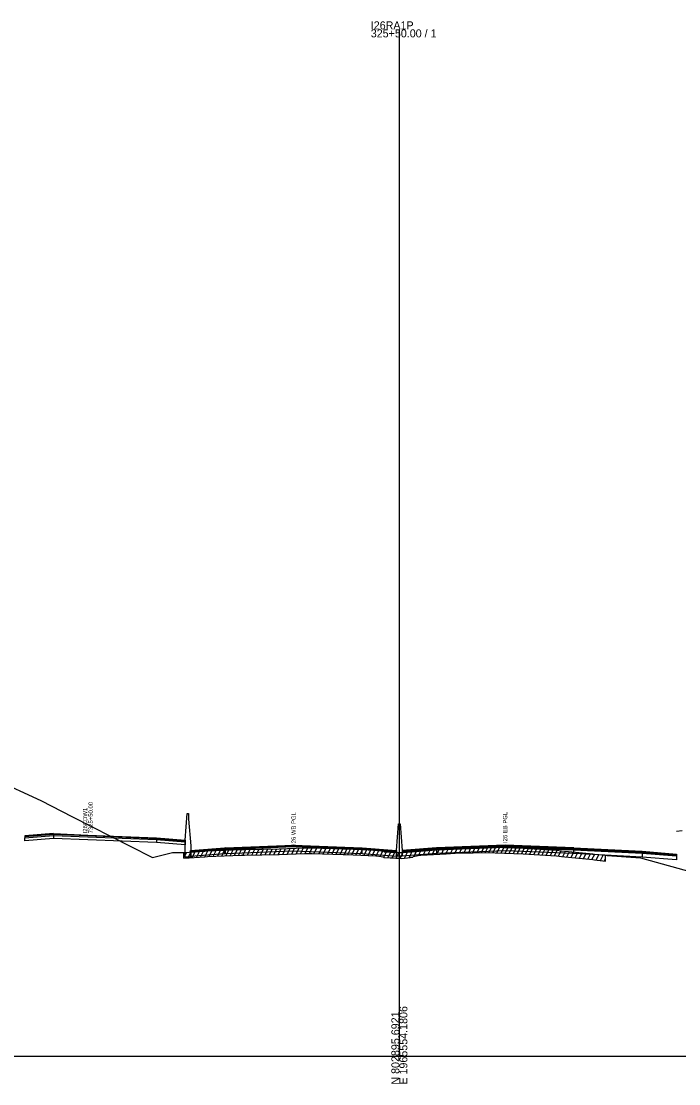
# Model space of a CAD drawing. Extents: x 1017 to 19997, y -1947 to 50737.
# Drawn here: x 12467.7 to 12697.8, y 25490.3 to 25862.1 of the extents above; entities that cross this region are included whole.
import ezdxf

# ---------------------------------------------------------------- set-up
doc = ezdxf.new("R2010")
doc.units = 0
for name, color, linetype in [('RD_GPK_XS_Cell', 7, 'Continuous'), ('RD_XS_Base', 7, 'Continuous'), ('RD_XS_ExGround', 7, 'Continuous'), ('RD_XS_ExPaveRet', 7, 'Continuous'), ('RD_XS_Greenside', 7, 'Continuous'), ('RD_XS_MedBWall', 7, 'Continuous'), ('RD_XS_Pave', 7, 'Continuous'), ('RD_XS_PaveOvlay', 7, 'Continuous'), ('RD_XS_TX_Notes', 7, 'Continuous')]:
    doc.layers.add(name, color=color, linetype=linetype)

msp = doc.modelspace()

# ---------------------------------------------------------------- linework, layer by layer
at = {"layer": 'RD_GPK_XS_Cell'}
for p, q in [((12600, 25500), (12600, 25859.3)), ((12000, 25500), (12600, 25500)), ((12600, 25500), (13200, 25500))]:
    msp.add_line(p, q, dxfattribs=at)
at = {"layer": 'RD_XS_Base'}
for points in [[(12469, 25576.37), (12479, 25577.19)], [(12469, 25575.37), (12469, 25576.37)], [(12479, 25576.19), (12469, 25575.37)], [(12479, 25577.19), (12479, 25576.19)], [(12515, 25574.75), (12491, 25575.71), (12479, 25576.19)], [(12515, 25575.75), (12515, 25574.75)], [(12515, 25575.75), (12525, 25574.95)], [(12525, 25574.95), (12525, 25573.95)], [(12525, 25573.95), (12515, 25574.75)], [(12538.95, 25572.22), (12526.95, 25571.26)], [(12526.95, 25571.26), (12526.95, 25569.92)], [(12538.95, 25570.88), (12538.95, 25572.22)], [(12538.95, 25572.22), (12539, 25572.22)], [(12587, 25572.23), (12563, 25573.2), (12539, 25572.22)], [(12539, 25572.22), (12539, 25570.88)], [(12539, 25570.88), (12563, 25571.86), (12587, 25570.89)], [(12587, 25570.89), (12587, 25572.23)], [(12599, 25571.29), (12587, 25572.23)], [(12599, 25569.95), (12599, 25571.29)], [(12601, 25571.25), (12613, 25572.19)], [(12601, 25569.91), (12601, 25571.25)], [(12613, 25572.19), (12637, 25573.15), (12661, 25572.19)], [(12613, 25572.19), (12613, 25570.85)], [(12661, 25570.85), (12637, 25571.81), (12613, 25570.85)], [(12661, 25572.19), (12685, 25570.99)], [(12661, 25570.85), (12661, 25572.19)], [(12526.95, 25569.92), (12538.95, 25570.88)], [(12539, 25570.88), (12538.95, 25570.88)], [(12587, 25570.89), (12599, 25569.95)], [(12613, 25570.85), (12601, 25569.91)], [(12685, 25569.65), (12661, 25570.85)], [(12685, 25570.99), (12685, 25569.65)], [(12685, 25570.99), (12697, 25570.03)], [(12697, 25568.69), (12685, 25569.65)], [(12697, 25570.03), (12697, 25568.69)]]:
    msp.add_lwpolyline(points, dxfattribs=at)
at = {"layer": 'RD_XS_ExGround'}
msp.add_lwpolyline([(12458.21, 25596.92), (12474.51, 25589.48), (12485.58, 25583.67), (12505.84, 25573.42), (12513.57, 25569.54), (12516.38, 25570.22), (12520.63, 25571.23), (12523.75, 25571.25), (12524.59, 25571.24), (12531.98, 25571.72), (12532.89, 25571.78), (12544.67, 25572.28), (12545.02, 25572.29), (12545.76, 25572.31), (12557.96, 25572.55), (12566.78, 25572.83), (12568.51, 25572.88), (12569.5, 25572.85), (12580.32, 25572.55), (12581.11, 25572.52), (12591.72, 25572.05), (12592.06, 25572.02), (12594.38, 25571.77), (12594.66, 25571.5), (12596.84, 25571.4), (12598.15, 25571.33), (12598.77, 25571.29), (12600, 25571.23), (12600.88, 25571.19), (12603.76, 25571.48), (12603.94, 25571.55), (12604.69, 25571.65), (12604.83, 25571.84), (12606.63, 25572.13), (12607.5, 25572.27), (12616.32, 25572.8), (12619.48, 25572.98), (12625.8, 25573.09), (12631.2, 25573.18), (12633.55, 25573.11), (12643.3, 25572.79), (12654.95, 25572.06), (12656.76, 25571.87), (12667.67, 25570.73), (12668.3, 25570.67), (12672.13, 25570.25), (12672.73, 25570.21), (12684.39, 25569.37), (12755.12, 25549.81)], dxfattribs=at)
at = {"layer": 'RD_XS_ExPaveRet'}
for p, q in [((12524.59, 25569.24), (12525.62, 25571.31)), ((12524.59, 25569.24), (12524.59, 25571.24)), ((12526.06, 25569.34), (12527.09, 25571.4)), ((12527.53, 25569.43), (12528.56, 25571.5)), ((12529, 25569.53), (12530.04, 25571.59)), ((12530.47, 25569.62), (12531.51, 25571.69)), ((12531.94, 25569.71), (12532.98, 25571.78)), ((12533.42, 25569.8), (12534.44, 25571.85)), ((12534.9, 25569.87), (12535.92, 25571.91)), ((12536.37, 25569.93), (12537.39, 25571.97)), ((12537.84, 25569.99), (12538.86, 25572.03)), ((12539.31, 25570.05), (12540.34, 25572.1)), ((12540.79, 25570.12), (12541.81, 25572.16)), ((12542.26, 25570.18), (12543.28, 25572.22)), ((12543.74, 25570.24), (12544.76, 25572.28)), ((12545.28, 25570.3), (12546.29, 25572.32)), ((12546.83, 25570.33), (12547.84, 25572.35)), ((12548.37, 25570.36), (12549.38, 25572.38)), ((12549.92, 25570.39), (12550.93, 25572.41)), ((12551.46, 25570.42), (12552.47, 25572.44)), ((12553, 25570.45), (12554.01, 25572.47)), ((12554.55, 25570.48), (12555.56, 25572.5)), ((12556.09, 25570.51), (12557.1, 25572.53)), ((12557.64, 25570.54), (12558.65, 25572.57)), ((12559.2, 25570.59), (12560.21, 25572.62)), ((12560.76, 25570.64), (12561.77, 25572.67)), ((12562.32, 25570.69), (12563.33, 25572.72)), ((12563.88, 25570.73), (12564.89, 25572.77)), ((12565.44, 25570.78), (12566.45, 25572.82)), ((12567, 25570.83), (12568.01, 25572.86)), ((12568.55, 25570.88), (12569.54, 25572.85)), ((12570.13, 25570.83), (12571.12, 25572.8)), ((12571.87, 25570.78), (12572.86, 25572.76)), ((12573.39, 25570.74), (12574.38, 25572.71)), ((12574.91, 25570.7), (12575.9, 25572.67)), ((12576.39, 25570.66), (12577.37, 25572.63)), ((12577.85, 25570.62), (12578.84, 25572.59)), ((12579.28, 25570.58), (12580.27, 25572.55)), ((12580.71, 25570.53), (12581.68, 25572.49)), ((12581.94, 25570.48), (12582.92, 25572.44)), ((12583.32, 25570.42), (12584.3, 25572.38)), ((12584.75, 25570.36), (12585.73, 25572.31)), ((12586.18, 25570.3), (12587.15, 25572.25)), ((12587.6, 25570.23), (12588.58, 25572.19)), ((12589.03, 25570.17), (12590.01, 25572.13)), ((12590.46, 25570.11), (12591.44, 25572.07)), ((12591.88, 25570.04), (12592.83, 25571.94)), ((12593.27, 25569.89), (12594.22, 25571.79)), ((12594.57, 25569.58), (12595.51, 25571.46)), ((12595.98, 25569.44), (12596.96, 25571.39)), ((12597.43, 25569.37), (12598.41, 25571.31)), ((12598.88, 25569.29), (12599.85, 25571.24)), ((12600.32, 25569.21), (12601.33, 25571.23)), ((12601.84, 25569.28), (12602.9, 25571.39)), ((12603.41, 25569.44), (12604.5, 25571.63)), ((12605.11, 25569.88), (12606.2, 25572.06)), ((12606.73, 25570.15), (12607.8, 25572.29)), ((12608.35, 25570.32), (12609.38, 25572.38)), ((12609.94, 25570.41), (12610.97, 25572.48)), ((12611.52, 25570.51), (12612.55, 25572.57)), ((12613.11, 25570.6), (12614.14, 25572.67)), ((12614.7, 25570.7), (12615.73, 25572.76)), ((12616.28, 25570.79), (12617.31, 25572.85)), ((12617.87, 25570.89), (12618.9, 25572.95)), ((12619.45, 25570.98), (12620.46, 25573)), ((12621.01, 25571.01), (12622.02, 25573.02)), ((12622.58, 25571.03), (12623.59, 25573.05)), ((12624.14, 25571.06), (12625.15, 25573.08)), ((12625.64, 25571.09), (12626.65, 25573.1)), ((12627.14, 25571.11), (12628.15, 25573.13)), ((12628.61, 25571.14), (12629.62, 25573.15)), ((12630.06, 25571.16), (12631.07, 25573.18)), ((12631.33, 25571.18), (12632.31, 25573.15)), ((12632.72, 25571.13), (12633.7, 25573.1)), ((12634.16, 25571.09), (12635.14, 25573.05)), ((12635.59, 25571.04), (12636.58, 25573.01)), ((12637.03, 25570.99), (12638.01, 25572.96)), ((12638.47, 25570.95), (12639.45, 25572.91)), ((12639.9, 25570.9), (12640.89, 25572.87)), ((12641.34, 25570.85), (12642.32, 25572.82)), ((12642.77, 25570.81), (12643.75, 25572.76)), ((12644.19, 25570.73), (12645.16, 25572.67)), ((12645.63, 25570.65), (12646.6, 25572.58)), ((12647.07, 25570.56), (12648.04, 25572.49)), ((12648.51, 25570.47), (12649.48, 25572.41)), ((12649.95, 25570.38), (12650.92, 25572.32)), ((12651.39, 25570.29), (12652.36, 25572.23)), ((12652.83, 25570.2), (12653.8, 25572.14)), ((12654.27, 25570.11), (12655.23, 25572.03)), ((12655.69, 25569.99), (12656.64, 25571.89)), ((12657.15, 25569.83), (12658.1, 25571.73)), ((12658.61, 25569.68), (12659.56, 25571.58)), ((12660.08, 25569.53), (12661.03, 25571.43)), ((12661.54, 25569.37), (12662.49, 25571.27)), ((12663, 25569.22), (12663.95, 25571.12)), ((12664.46, 25569.07), (12665.41, 25570.97)), ((12665.92, 25568.92), (12666.88, 25570.82)), ((12667.39, 25568.76), (12668.34, 25570.66)), ((12668.86, 25568.61), (12669.81, 25570.5)), ((12670.33, 25568.45), (12671.28, 25570.34)), ((12671.8, 25568.29), (12672.13, 25568.95)), ((12672.13, 25568.25), (12672.13, 25570.25))]:
    msp.add_line(p, q, dxfattribs=at)
msp.add_lwpolyline([(12524.59, 25569.24), (12524.59, 25569.24), (12531.98, 25569.72), (12532.89, 25569.78), (12544.67, 25570.28), (12545.02, 25570.29), (12545.76, 25570.31), (12557.96, 25570.55), (12566.78, 25570.83), (12568.51, 25570.88), (12569.5, 25570.85), (12580.32, 25570.55), (12581.11, 25570.52), (12591.72, 25570.05), (12592.06, 25570.02), (12594.38, 25569.77), (12594.66, 25569.5), (12596.84, 25569.4), (12598.15, 25569.33), (12598.77, 25569.29), (12600, 25569.23), (12600.88, 25569.19), (12603.76, 25569.48), (12603.94, 25569.55), (12604.69, 25569.65), (12604.83, 25569.84), (12606.63, 25570.13), (12607.5, 25570.27), (12616.32, 25570.8), (12619.48, 25570.98), (12625.8, 25571.09), (12631.2, 25571.18), (12633.55, 25571.11), (12643.3, 25570.79), (12654.95, 25570.06), (12656.76, 25569.87), (12667.67, 25568.73), (12668.3, 25568.67), (12672.13, 25568.25)], dxfattribs=at)
at = {"layer": 'RD_XS_Greenside'}
msp.add_lwpolyline([(12699, 25578.85), (12697, 25578.53)], dxfattribs=at)
at = {"layer": 'RD_XS_MedBWall'}
for points in [[(12525, 25575.59), (12525.75, 25584.93), (12526.25, 25584.93)], [(12526.25, 25584.93), (12526.25, 25582.93)], [(12526.25, 25582.93), (12527, 25573.59)], [(12599, 25571.94), (12599.75, 25581.28)], [(12599.75, 25581.28), (12600.25, 25581.28), (12601, 25571.9)], [(12525, 25569.59), (12525, 25575.59)], [(12527, 25573.59), (12527, 25569.59)], [(12599, 25569.9), (12599, 25571.29), (12599, 25571.94)], [(12601, 25571.9), (12601, 25571.25), (12601, 25569.9)], [(12527, 25569.59), (12525, 25569.59)], [(12601, 25569.9), (12599, 25569.9)]]:
    msp.add_lwpolyline(points, dxfattribs=at)
at = {"layer": 'RD_XS_Pave'}
for points in [[(12479, 25577.51), (12469, 25576.71)], [(12469, 25576.71), (12469, 25576.37)], [(12515, 25576.07), (12491, 25577.03), (12479, 25577.51)], [(12479, 25577.51), (12479, 25577.19)], [(12479, 25577.19), (12491, 25576.71), (12515, 25575.75)], [(12515, 25575.75), (12515, 25576.07)], [(12515, 25576.07), (12525, 25575.27)], [(12525, 25575.27), (12525, 25574.95)], [(12526.95, 25571.6), (12538.95, 25572.56)], [(12538.95, 25572.22), (12526.95, 25571.26)], [(12526.95, 25571.26), (12526.95, 25571.6)], [(12538.95, 25572.56), (12538.95, 25572.22)], [(12538.95, 25572.56), (12539, 25572.56)], [(12539, 25572.22), (12538.95, 25572.22)], [(12539, 25572.56), (12563, 25573.53), (12587, 25572.57)], [(12587, 25572.23), (12563, 25573.2), (12539, 25572.22)], [(12539, 25572.22), (12539, 25572.56)], [(12587, 25572.57), (12599, 25571.63)], [(12587, 25572.23), (12587, 25572.57)], [(12599, 25571.29), (12587, 25572.23)], [(12599, 25571.63), (12599, 25571.29)], [(12613, 25572.53), (12601, 25571.59)], [(12601, 25571.25), (12613, 25572.19)], [(12601, 25571.59), (12601, 25571.25)], [(12661, 25572.53), (12637, 25573.49), (12613, 25572.53)], [(12613, 25572.19), (12637, 25573.15), (12661, 25572.19)], [(12613, 25572.53), (12613, 25572.19)], [(12661, 25572.53), (12685, 25571.33)], [(12661, 25572.19), (12661, 25572.53)], [(12685, 25570.99), (12661, 25572.19)], [(12685, 25571.33), (12685, 25570.99)], [(12685, 25571.33), (12697, 25570.37)], [(12697, 25570.03), (12685, 25570.99)], [(12697, 25570.37), (12697, 25570.03)]]:
    msp.add_lwpolyline(points, dxfattribs=at)
at = {"layer": 'RD_XS_PaveOvlay'}
for points in [[(12479, 25577.83), (12469, 25577.03)], [(12469, 25577.03), (12469, 25576.71)], [(12479, 25577.83), (12491, 25577.35), (12515, 25576.39)], [(12479, 25577.51), (12479, 25577.83)], [(12515, 25576.39), (12515, 25576.07)], [(12515, 25576.39), (12525, 25575.59)], [(12525, 25575.59), (12525, 25575.27)], [(12526.95, 25571.94), (12538.95, 25572.9)], [(12538.95, 25572.56), (12526.95, 25571.6)], [(12526.95, 25571.6), (12526.95, 25571.94)], [(12538.95, 25572.9), (12538.95, 25572.56)], [(12539, 25572.9), (12538.95, 25572.9)], [(12538.95, 25572.56), (12539, 25572.56)], [(12539, 25572.9), (12563, 25573.86), (12587, 25572.9)], [(12587, 25572.57), (12563, 25573.53), (12539, 25572.56)], [(12539, 25572.56), (12539, 25572.9)], [(12587, 25572.9), (12599, 25571.94)], [(12587, 25572.57), (12587, 25572.9)], [(12599, 25571.63), (12587, 25572.57)], [(12599, 25571.94), (12599, 25571.63)], [(12613, 25572.86), (12601, 25571.9)], [(12601, 25571.59), (12613, 25572.53)], [(12601, 25571.9), (12601, 25571.59)], [(12661, 25572.86), (12637, 25573.82), (12613, 25572.86)], [(12613, 25572.53), (12637, 25573.49), (12661, 25572.53)], [(12613, 25572.86), (12613, 25572.53)], [(12661, 25572.53), (12661, 25572.86)], [(12661, 25572.86), (12685, 25571.66)], [(12685, 25571.33), (12661, 25572.53)], [(12685, 25571.66), (12697, 25570.7)], [(12685, 25571.33), (12685, 25571.66)], [(12697, 25570.37), (12685, 25571.33)], [(12697, 25570.7), (12697, 25570.37)]]:
    msp.add_lwpolyline(points, dxfattribs=at)

# ---------------------------------------------------------------- texts
at = {"layer": 'RD_GPK_XS_Cell'}
for s, p in [('I26RA1P', (12590, 25859.3)), ('325+50.00 / 1', (12590, 25856.5))]:
    msp.add_text(s, height=2.8, dxfattribs=at).set_placement(p)
for s, p in [('N 802895.6921', (12600, 25490)), ('E 1965554.1806', (12602.8, 25490))]:
    msp.add_text(s, height=2.8, rotation=90, dxfattribs=at).set_placement(p)
at = {"layer": 'RD_XS_TX_Notes'}
for s, p in [(' I26CDW1', (12490.77, 25577.35)), (' 7325+50.00', (12492.73, 25577.35)), ('I26 WB PGL', (12563.75, 25573.86)), ('I26 EB PGL', (12637.75, 25574.55))]:
    msp.add_text(s, height=1.5, rotation=90, dxfattribs=at).set_placement(p)

doc.saveas('drawing.dxf')
